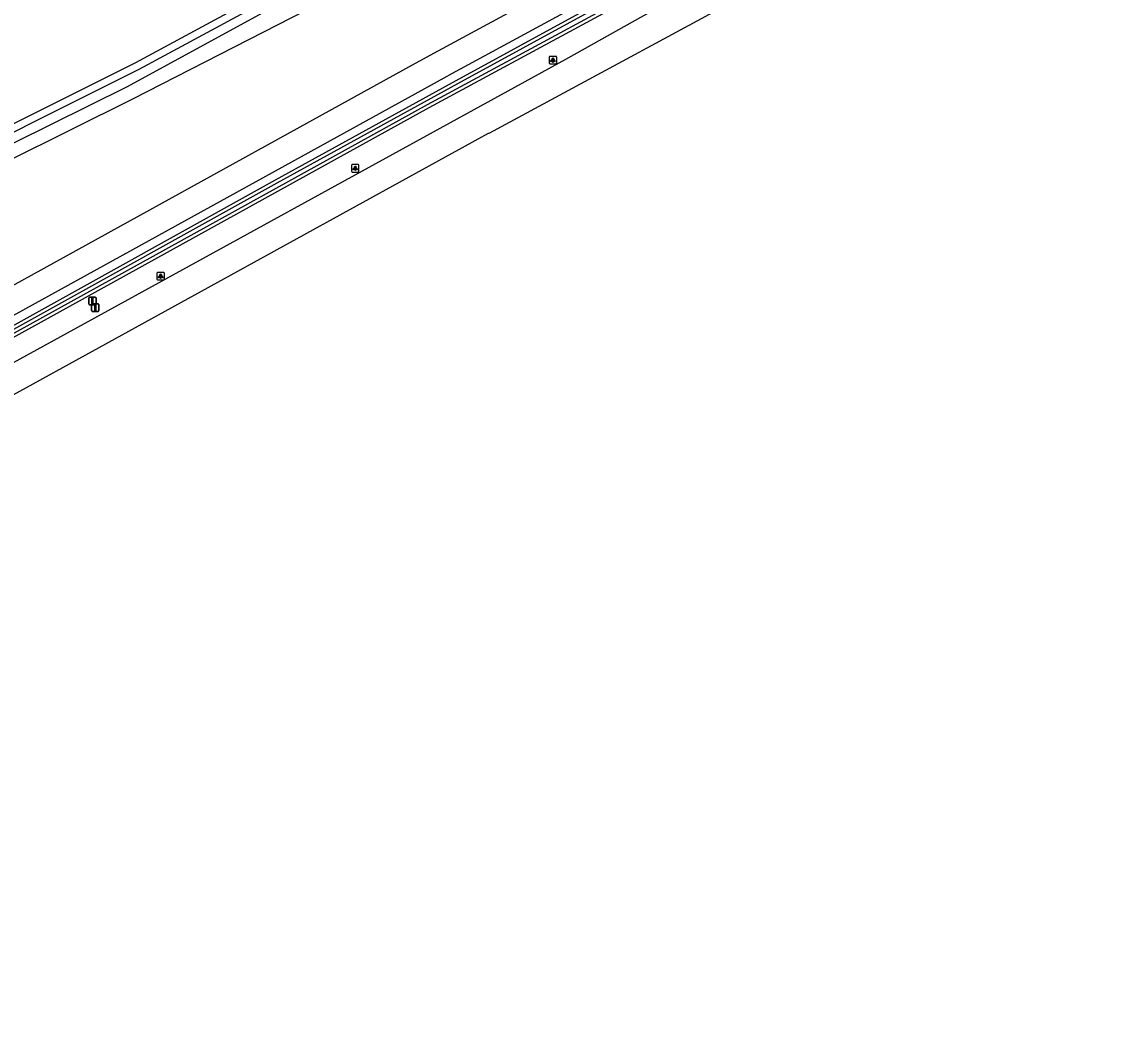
# Model space of a CAD drawing. Extents: x 162722 to 165099, y 384721 to 386283.
# Drawn here: x 163915.7 to 164061.3, y 384741.3 to 384877.6 of the extents above; entities that cross this region are included whole.
import ezdxf

# ---------------------------------------------------------------- set-up
doc = ezdxf.new("R2010")
doc.units = 0
for name, color, linetype in [('IMGEO_Berm_groen', 7, 'Continuous'), ('IMGEO_Fietspad_gesloten', 7, 'Continuous'), ('IMGEO_Lichtpunt', 7, 'Continuous'), ('IMGEO_Rijbaan_regionaal_gesloten', 7, 'Continuous'), ('IMGEO_Verkeersbordpaal', 7, 'Continuous'), ('IMGEO_Waterloop', 7, 'Continuous')]:
    doc.layers.add(name, color=color, linetype=linetype)

msp = doc.modelspace()

# ---------------------------------------------------------------- linework, layer by layer
at = {"layer": 'IMGEO_Berm_groen'}
for points in [[(164228.52, 384990.48), (164225.9, 384989.38), (164214.03, 384984.88), (164199.86, 384979.03), (164194.07, 384976.64), (164190.41, 384974.99), (164164.46, 384963.29), (164143.81, 384954.27), (164142.44, 384953.4), (164125.83, 384945.72), (164092.92, 384929.94), (164061.64, 384914.53), (164036.12, 384901.56), (164011.74, 384888.67), (164000, 384882.3), (163974.59, 384868.52), (163970.14, 384866.1), (163854.54, 384802.2), (163834.33, 384791.25), (163820.77, 384784.53), (163800.9, 384775.69)], [(163807.89, 384780.49), (163820.58, 384786.08), (163833.81, 384792.71), (163845.03, 384798.67), (163914.44, 384836.89), (163949.64, 384856.5), (163973.82, 384869.78), (164000, 384884.15), (164013.24, 384891.06), (164022.23, 384895.94), (164051.68, 384911.3), (164065.07, 384918.06), (164110.83, 384940.54), (164141.78, 384954.8), (164143.41, 384955.64), (164157.25, 384961.66), (164184.98, 384974.1), (164189.83, 384976.41), (164193.58, 384977.81), (164199.17, 384980.36), (164206.03, 384983.51), (164212.73, 384986.25), (164221.34, 384989.2), (164225.31, 384990.8)], [(163985.99, 384901.97), (163962.13, 384889.04), (163930.92, 384872.14), (163900.21, 384856.8), (163877.91, 384847.7), (163818.71, 384818.55)], [(163930.58, 384867.31), (163953.81, 384879.24), (163964.54, 384885.07), (163989.98, 384898.88)], [(163820.29, 384815.09), (163879.49, 384844.7), (163900.2, 384852.6), (163905.41, 384854.82), (163930.58, 384867.31)]]:
    msp.add_lwpolyline(points, dxfattribs=at)
at = {"layer": 'IMGEO_Fietspad_gesloten'}
for points in [[(163837.76, 384799.98), (163968.38, 384872.1), (163971.4, 384873.74), (164000, 384889.27), (164029.89, 384905.3), (164057.85, 384919.48), (164097.49, 384939.03), (164124.66, 384953.58), (164138.96, 384960.97), (164173.57, 384976.37), (164186.77, 384982.11)], [(164098.08, 384935.25), (164066.13, 384919.71), (164027.89, 384900.14), (164000, 384885.24), (163973.26, 384870.69), (163972.15, 384870.08), (163829.91, 384791.63), (163819, 384786.53), (163812.21, 384783.62)]]:
    msp.add_lwpolyline(points, dxfattribs=at)
at = {"layer": 'IMGEO_Lichtpunt'}
for p, q in [((163986.24, 384872.91), (163986.24, 384872.1)), ((163986.24, 384872.91), (163986.24, 384872.1)), ((163987.14, 384873), (163986.33, 384873)), ((163987.14, 384873), (163986.33, 384873)), ((163986.33, 384872), (163987.14, 384872)), ((163986.33, 384872), (163987.14, 384872)), ((163987.24, 384872.1), (163987.24, 384872.91)), ((163987.24, 384872.1), (163987.24, 384872.91)), ((163959.8, 384858.43), (163959.8, 384857.62)), ((163959.8, 384858.43), (163959.8, 384857.62)), ((163960.71, 384858.52), (163959.9, 384858.52)), ((163960.71, 384858.52), (163959.9, 384858.52)), ((163959.9, 384857.52), (163960.71, 384857.52)), ((163959.9, 384857.52), (163960.71, 384857.52)), ((163960.8, 384857.62), (163960.8, 384858.43)), ((163960.8, 384857.62), (163960.8, 384858.43)), ((163933.79, 384843.99), (163933.79, 384843.19)), ((163933.79, 384843.99), (163933.79, 384843.19)), ((163934.69, 384844.09), (163933.88, 384844.09)), ((163934.69, 384844.09), (163933.88, 384844.09)), ((163933.88, 384843.09), (163934.69, 384843.09)), ((163933.88, 384843.09), (163934.69, 384843.09)), ((163934.78, 384843.19), (163934.78, 384843.99)), ((163934.78, 384843.19), (163934.78, 384843.99))]:
    msp.add_line(p, q, dxfattribs=at)
for points in [[(163986.61, 384872.57), (163986.65, 384872.54), (163986.47, 384872.28), (163986.43, 384872.31), (163986.61, 384872.57)], [(163986.72, 384872.52), (163986.76, 384872.52), (163986.76, 384872.2), (163986.72, 384872.2), (163986.72, 384872.52)], [(163986.83, 384872.54), (163986.86, 384872.57), (163987.05, 384872.31), (163987.01, 384872.28), (163986.83, 384872.54)], [(163960.18, 384858.09), (163960.22, 384858.06), (163960.03, 384857.8), (163959.99, 384857.83), (163960.18, 384858.09)], [(163960.28, 384858.04), (163960.33, 384858.04), (163960.33, 384857.72), (163960.28, 384857.72), (163960.28, 384858.04)], [(163960.39, 384858.06), (163960.43, 384858.09), (163960.61, 384857.83), (163960.58, 384857.8), (163960.39, 384858.06)], [(163934.16, 384843.66), (163934.2, 384843.63), (163934.01, 384843.37), (163933.97, 384843.39), (163934.16, 384843.66)], [(163934.26, 384843.61), (163934.31, 384843.61), (163934.31, 384843.29), (163934.26, 384843.29), (163934.26, 384843.61)], [(163934.37, 384843.63), (163934.41, 384843.66), (163934.6, 384843.39), (163934.56, 384843.37), (163934.37, 384843.63)]]:
    msp.add_lwpolyline(points, dxfattribs=at)
for centre in [(163986.74, 384872.7), (163960.3, 384858.22), (163934.29, 384843.79)]:
    msp.add_circle(centre, 0.0994, dxfattribs=at)
for centre, start, end in [((163986.33, 384872.91), 90, 180), ((163986.33, 384872.91), 90, 180), ((163986.33, 384872.1), 180, 270), ((163986.33, 384872.1), 180, 270), ((163987.14, 384872.91), 0, 90), ((163987.14, 384872.91), 0, 90), ((163987.14, 384872.1), 270, 0), ((163987.14, 384872.1), 270, 360), ((163959.9, 384858.43), 90, 180), ((163959.9, 384858.43), 90, 180), ((163959.9, 384857.62), 180, 270), ((163959.9, 384857.62), 180, 270), ((163960.71, 384858.43), 0, 90), ((163960.71, 384858.43), 0, 90), ((163960.71, 384857.62), 270, 0), ((163960.71, 384857.62), 270, 360), ((163933.88, 384843.99), 90, 180), ((163933.88, 384843.99), 90, 180), ((163933.88, 384843.19), 180, 270), ((163933.88, 384843.19), 180, 270), ((163934.69, 384843.99), 0, 90), ((163934.69, 384843.99), 0, 90), ((163934.69, 384843.19), 270, 0), ((163934.69, 384843.19), 270, 360)]:
    msp.add_arc(centre, 0.0946, start, end, dxfattribs=at)
at = {"layer": 'IMGEO_Rijbaan_regionaal_gesloten'}
for points in [[(163832.08, 384786.73), (163976.2, 384865.89), (163988.46, 384872.63), (164000, 384879.09), (164010.01, 384884.53), (164040.03, 384900.42), (164068.3, 384914.74), (164098.31, 384929.57), (164139.04, 384948.77), (164142.26, 384950.4), (164161.97, 384959.27), (164170.65, 384962.99), (164191.19, 384972.35), (164201.18, 384976.5)], [(164202.85, 384973.28), (164189.76, 384967.64), (164164.51, 384956.41), (164136.45, 384943.99), (164077.48, 384915.27), (164051.63, 384902.41), (163978.15, 384862.7), (163978.1, 384862.67), (163880.93, 384809.18), (163846.96, 384790.27), (163834.09, 384783.25)]]:
    msp.add_lwpolyline(points, dxfattribs=at)
at = {"layer": 'IMGEO_Verkeersbordpaal'}
for p, q in [((163924.66, 384839.87), (163924.66, 384840.67)), ((163924.66, 384840.67), (163924.66, 384839.87)), ((163924.76, 384840.77), (163925.54, 384840.77)), ((163925.54, 384840.77), (163924.76, 384840.77)), ((163925.14, 384839.88), (163925.93, 384839.88)), ((163925.93, 384839.88), (163925.14, 384839.88)), ((163925.64, 384840.67), (163925.64, 384839.87)), ((163925.64, 384839.87), (163925.64, 384840.67)), ((163925.54, 384839.77), (163924.76, 384839.77)), ((163924.76, 384839.77), (163925.54, 384839.77)), ((163925.04, 384838.98), (163925.04, 384839.78)), ((163925.04, 384839.78), (163925.04, 384838.98)), ((163925.93, 384838.88), (163925.14, 384838.88)), ((163925.14, 384838.88), (163925.93, 384838.88)), ((163926.03, 384839.78), (163926.03, 384838.98)), ((163926.03, 384838.98), (163926.03, 384839.78))]:
    msp.add_line(p, q, dxfattribs=at)
for points in [[(163925.07, 384840.64), (163925.23, 384840.64), (163925.23, 384839.89), (163925.07, 384839.89), (163925.07, 384840.64)], [(163925.46, 384839.76), (163925.61, 384839.76), (163925.61, 384839.01), (163925.46, 384839.01), (163925.46, 384839.76)]]:
    msp.add_lwpolyline(points, dxfattribs=at)
for centre, start, end in [((163924.76, 384840.67), 90, 180), ((163924.76, 384840.67), 90, 180), ((163924.76, 384839.87), 180, 270), ((163924.76, 384839.87), 180, 270), ((163925.14, 384839.78), 90, 180), ((163925.14, 384839.78), 90, 180), ((163925.54, 384840.67), 0, 90), ((163925.54, 384840.67), 360, 90), ((163925.54, 384839.87), 270, 0), ((163925.54, 384839.87), 270, 0), ((163925.93, 384839.78), 0, 90), ((163925.93, 384839.78), 360, 90), ((163925.14, 384838.98), 180, 270), ((163925.14, 384838.98), 180, 270), ((163925.93, 384838.98), 270, 0), ((163925.93, 384838.98), 270, 0)]:
    msp.add_arc(centre, 0.1, start, end, dxfattribs=at)
at = {"layer": 'IMGEO_Waterloop'}
for points in [[(163736.29, 384741.96), (163748.28, 384748.59), (163750.09, 384749.59), (163774.75, 384763.22), (163792.74, 384772.88), (163800.33, 384776.64), (163808.08, 384780.07), (163820.78, 384785.66), (163834.02, 384792.29), (163845.25, 384798.26), (163914.66, 384836.49), (163949.86, 384856.1), (163974.04, 384869.37), (164000.22, 384883.74), (164013.46, 384890.65), (164022.44, 384895.53), (164051.89, 384910.89), (164065.27, 384917.65)], [(164061.43, 384914.95), (164035.9, 384901.98), (164011.52, 384889.08), (163999.78, 384882.71), (163974.37, 384868.93), (163969.92, 384866.51), (163854.32, 384802.61), (163834.12, 384791.66), (163820.57, 384784.95), (163800.7, 384776.11), (163791.25, 384771.4), (163781.95, 384766.42), (163753, 384750.41), (163750.02, 384748.76), (163736.62, 384741.35)], [(163986.27, 384900.98), (163986.06, 384900.86), (163962.61, 384888.15), (163931.38, 384871.24), (163900.61, 384855.87), (163878.3, 384846.77), (163853.89, 384834.75), (163853.81, 384834.62), (163853.84, 384834.48), (163853.93, 384834.28), (163854.14, 384834.15), (163854.43, 384834.1), (163854.89, 384834.2), (163878.49, 384845.84), (163899.47, 384854.28), (163904.62, 384856.47), (163929.74, 384868.94), (163952.88, 384881.58), (163963.69, 384887.35)]]:
    msp.add_lwpolyline(points, dxfattribs=at)

doc.saveas('drawing.dxf')
